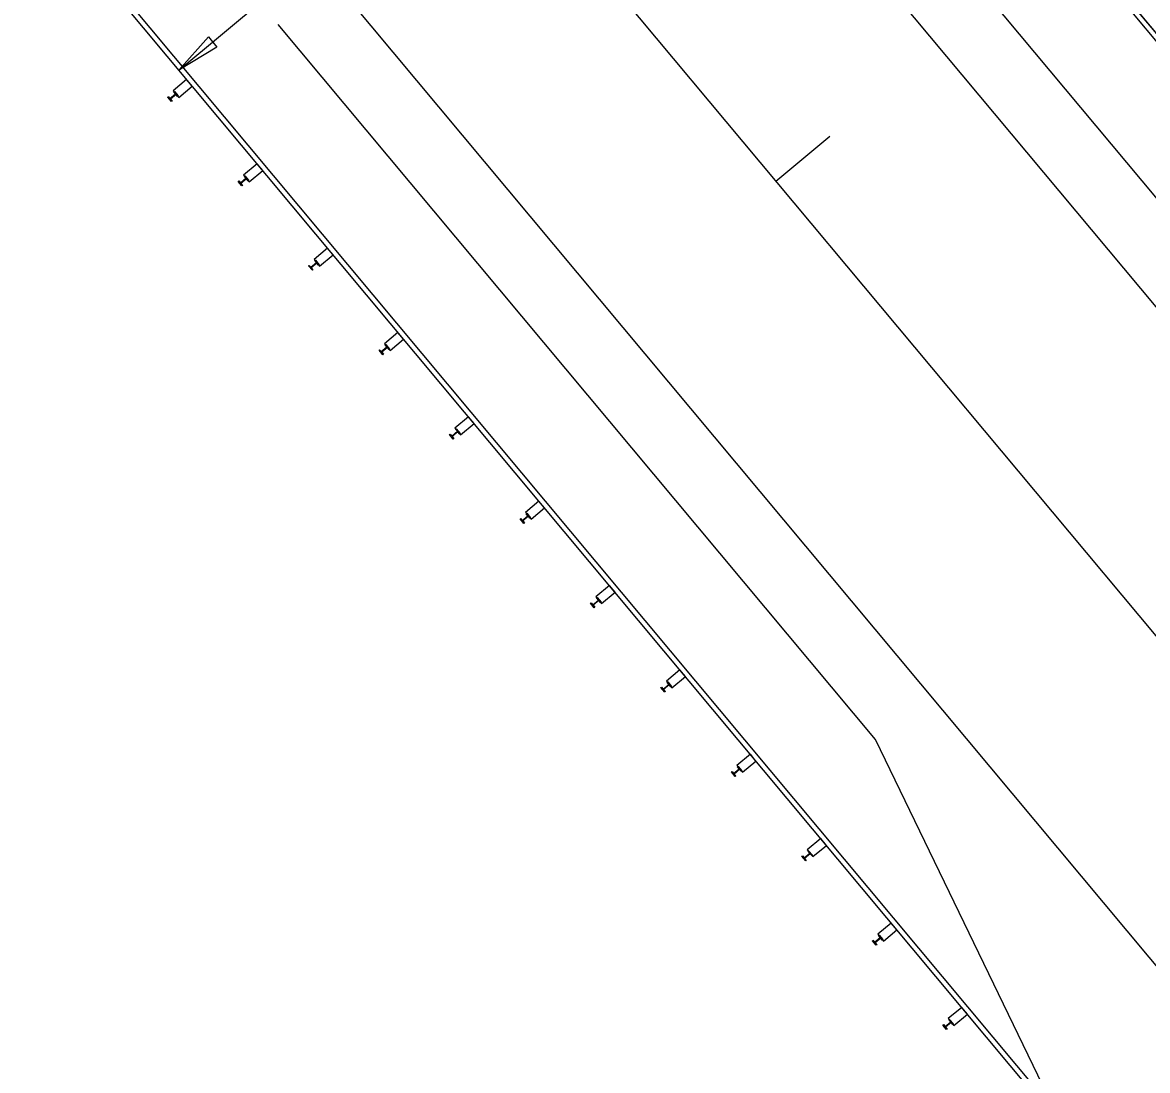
# Model space of a CAD drawing. Extents: x 2042995 to 2043795, y 305365 to 306249.
# Drawn here: x 2043297.9 to 2043361.9, y 306005.1 to 306064.7 of the extents above; entities that cross this region are included whole.
import ezdxf

# ---------------------------------------------------------------- set-up
doc = ezdxf.new("R2010")
doc.units = 0
for name, color, linetype in [('BR_AUTO DIMENSION', 7, 'Continuous'), ('BR_CENTER LINES', 7, 'Continuous'), ('BR_CONCRETE', 7, 'Continuous'), ('BR_PROPOSED_TRAVELWAY', 7, 'Continuous'), ('BR_STRUCTURAL STEEL', 7, 'Continuous')]:
    doc.layers.add(name, color=color, linetype=linetype)

msp = doc.modelspace()

# ---------------------------------------------------------------- linework, layer by layer
at = {"layer": 'BR_AUTO DIMENSION'}
msp.add_line((2043306.803, 306061.974), (2043314.478, 306068.384), dxfattribs=at)
msp.add_lwpolyline([(2043308.962, 306063.289), (2043306.803, 306061.974), (2043308.481, 306063.864)], close=True, dxfattribs=at)
at = {"layer": 'BR_CENTER LINES'}
for p, q in [((2043284.298, 306123.239), (2043537.704, 305819.829)), ((2043340.74, 306055.659), (2043343.81, 306058.223))]:
    msp.add_line(p, q, dxfattribs=at)
at = {"layer": 'BR_CONCRETE'}
msp.add_spline([(2043139.109, 306017.548), (2043148.199, 306007.16), (2043160.233, 305993.368), (2043172.245, 305979.557), (2043184.234, 305965.727), (2043196.201, 305951.879), (2043208.145, 305938.012), (2043220.067, 305924.126), (2043231.966, 305910.221), (2043243.843, 305896.297), (2043255.698, 305882.355), (2043267.529, 305868.394), (2043279.339, 305854.414), (2043291.126, 305840.415), (2043302.89, 305826.398), (2043314.632, 305812.361), (2043326.352, 305798.306), (2043338.049, 305784.233), (2043349.724, 305770.14), (2043361.376, 305756.029), (2043373.005, 305741.899), (2043384.613, 305727.75), (2043396.197, 305713.582), (2043407.76, 305699.396), (2043419.299, 305685.191), (2043430.817, 305670.967), (2043442.311, 305656.724), (2043453.784, 305642.463), (2043465.234, 305628.182), (2043476.661, 305613.883), (2043488.066, 305599.566), (2043499.448, 305585.229), (2043510.808, 305570.874), (2043522.146, 305556.5), (2043533.461, 305542.107), (2043544.753, 305527.695), (2043547.219, 305524.543)], degree=3, dxfattribs=at)
at = {"layer": 'BR_PROPOSED_TRAVELWAY'}
for p, q in [((2043407.235, 306010.363), (2043303.875, 306134.119)), ((2043275.088, 306115.547), (2043399.847, 305966.169)), ((2043379.147, 305975.354), (2043267.409, 306109.141)), ((2043331.716, 306085.185), (2043414.157, 305986.476)), ((2043363.359, 306053.537), (2043337.011, 306085.084)), ((2043346.404, 306023.918), (2043312.45, 306064.571)), ((2043358.381, 305999.177), (2043346.404, 306023.918))]:
    msp.add_line(p, q, dxfattribs=at)
at = {"layer": 'BR_STRUCTURAL STEEL'}
for p, q in [((2043385.651, 306036.206), (2043301.761, 306136.65)), ((2043385.427, 306036.019), (2043301.538, 306136.463)), ((2043359.486, 305998.894), (2043267.409, 306109.141)), ((2043359.71, 305999.081), (2043267.636, 306109.324)), ((2043306.294, 306060.357), (2043306.614, 306060.624)), ((2043306.641, 306060.592), (2043306.321, 306060.325)), ((2043306.52, 306060.736), (2043306.552, 306060.762)), ((2043306.614, 306060.624), (2043306.52, 306060.736)), ((2043306.552, 306060.762), (2043306.766, 306060.506)), ((2043306.734, 306060.48), (2043306.641, 306060.592)), ((2043306.766, 306060.506), (2043306.734, 306060.48)), ((2043306.169, 306060.442), (2043306.201, 306060.468)), ((2043306.382, 306060.186), (2043306.169, 306060.442)), ((2043306.201, 306060.468), (2043306.294, 306060.357)), ((2043306.321, 306060.325), (2043306.414, 306060.213)), ((2043306.414, 306060.213), (2043306.382, 306060.186)), ((2043310.175, 306055.645), (2043310.207, 306055.671)), ((2043310.389, 306055.389), (2043310.175, 306055.645)), ((2043310.207, 306055.671), (2043310.3, 306055.56)), ((2043310.3, 306055.56), (2043310.62, 306055.827)), ((2043310.647, 306055.795), (2043310.327, 306055.528)), ((2043310.327, 306055.528), (2043310.421, 306055.416)), ((2043310.421, 306055.416), (2043310.389, 306055.389)), ((2043310.527, 306055.939), (2043310.559, 306055.965)), ((2043310.62, 306055.827), (2043310.527, 306055.939)), ((2043310.559, 306055.965), (2043310.772, 306055.709)), ((2043310.74, 306055.683), (2043310.647, 306055.795)), ((2043310.772, 306055.709), (2043310.74, 306055.683)), ((2043314.307, 306050.763), (2043314.627, 306051.03)), ((2043314.653, 306050.998), (2043314.334, 306050.731)), ((2043314.533, 306051.142), (2043314.565, 306051.168)), ((2043314.627, 306051.03), (2043314.533, 306051.142)), ((2043314.565, 306051.168), (2043314.779, 306050.912)), ((2043314.747, 306050.886), (2043314.653, 306050.998)), ((2043314.779, 306050.912), (2043314.747, 306050.886)), ((2043314.181, 306050.848), (2043314.213, 306050.874)), ((2043314.395, 306050.592), (2043314.181, 306050.848)), ((2043314.213, 306050.874), (2043314.307, 306050.763)), ((2043314.334, 306050.731), (2043314.427, 306050.619)), ((2043314.427, 306050.619), (2043314.395, 306050.592)), ((2043318.188, 306046.051), (2043318.22, 306046.078)), ((2043318.401, 306045.795), (2043318.188, 306046.051)), ((2043318.22, 306046.078), (2043318.313, 306045.966)), ((2043318.313, 306045.966), (2043318.633, 306046.233)), ((2043318.66, 306046.201), (2043318.34, 306045.934)), ((2043318.34, 306045.934), (2043318.433, 306045.822)), ((2043318.433, 306045.822), (2043318.401, 306045.795)), ((2043318.54, 306046.345), (2043318.572, 306046.371)), ((2043318.633, 306046.233), (2043318.54, 306046.345)), ((2043318.572, 306046.371), (2043318.785, 306046.115)), ((2043318.753, 306046.089), (2043318.66, 306046.201)), ((2043318.785, 306046.115), (2043318.753, 306046.089)), ((2043322.32, 306041.169), (2043322.639, 306041.436)), ((2043322.666, 306041.404), (2043322.346, 306041.137)), ((2043322.546, 306041.548), (2043322.578, 306041.574)), ((2043322.639, 306041.436), (2043322.546, 306041.548)), ((2043322.578, 306041.574), (2043322.792, 306041.318)), ((2043322.76, 306041.292), (2043322.666, 306041.404)), ((2043322.792, 306041.318), (2043322.76, 306041.292)), ((2043322.194, 306041.254), (2043322.226, 306041.281)), ((2043322.408, 306040.998), (2043322.194, 306041.254)), ((2043322.226, 306041.281), (2043322.32, 306041.169)), ((2043322.346, 306041.137), (2043322.44, 306041.025)), ((2043322.44, 306041.025), (2043322.408, 306040.998)), ((2043326.201, 306036.457), (2043326.233, 306036.484)), ((2043326.414, 306036.201), (2043326.201, 306036.457)), ((2043326.233, 306036.484), (2043326.326, 306036.372)), ((2043326.326, 306036.372), (2043326.646, 306036.639)), ((2043326.673, 306036.607), (2043326.353, 306036.34)), ((2043326.353, 306036.34), (2043326.446, 306036.228)), ((2043326.446, 306036.228), (2043326.414, 306036.201)), ((2043326.552, 306036.751), (2043326.584, 306036.777)), ((2043326.646, 306036.639), (2043326.552, 306036.751)), ((2043326.584, 306036.777), (2043326.798, 306036.521)), ((2043326.766, 306036.495), (2043326.673, 306036.607)), ((2043326.798, 306036.521), (2043326.766, 306036.495)), ((2043330.332, 306031.575), (2043330.652, 306031.842)), ((2043330.679, 306031.81), (2043330.359, 306031.543)), ((2043330.559, 306031.954), (2043330.591, 306031.98)), ((2043330.652, 306031.842), (2043330.559, 306031.954)), ((2043330.591, 306031.98), (2043330.804, 306031.724)), ((2043330.772, 306031.698), (2043330.679, 306031.81)), ((2043330.804, 306031.724), (2043330.772, 306031.698)), ((2043330.207, 306031.66), (2043330.239, 306031.687)), ((2043330.421, 306031.404), (2043330.207, 306031.66)), ((2043330.239, 306031.687), (2043330.332, 306031.575)), ((2043330.359, 306031.543), (2043330.453, 306031.431)), ((2043330.453, 306031.431), (2043330.421, 306031.404)), ((2043334.213, 306026.863), (2043334.245, 306026.89)), ((2043334.427, 306026.607), (2043334.213, 306026.863)), ((2043334.245, 306026.89), (2043334.339, 306026.778)), ((2043334.339, 306026.778), (2043334.659, 306027.045)), ((2043334.685, 306027.013), (2043334.366, 306026.746)), ((2043334.366, 306026.746), (2043334.459, 306026.634)), ((2043334.459, 306026.634), (2043334.427, 306026.607)), ((2043334.565, 306027.157), (2043334.597, 306027.183)), ((2043334.659, 306027.045), (2043334.565, 306027.157)), ((2043334.597, 306027.183), (2043334.811, 306026.927)), ((2043334.779, 306026.901), (2043334.685, 306027.013)), ((2043334.811, 306026.927), (2043334.779, 306026.901)), ((2043338.345, 306021.981), (2043338.665, 306022.248)), ((2043338.692, 306022.216), (2043338.372, 306021.949)), ((2043338.572, 306022.36), (2043338.604, 306022.386)), ((2043338.665, 306022.248), (2043338.572, 306022.36)), ((2043338.604, 306022.386), (2043338.817, 306022.13)), ((2043338.785, 306022.104), (2043338.692, 306022.216)), ((2043338.817, 306022.13), (2043338.785, 306022.104)), ((2043338.22, 306022.066), (2043338.252, 306022.093)), ((2043338.434, 306021.81), (2043338.22, 306022.066)), ((2043338.252, 306022.093), (2043338.345, 306021.981)), ((2043338.372, 306021.949), (2043338.466, 306021.837)), ((2043338.466, 306021.837), (2043338.434, 306021.81)), ((2043342.226, 306017.269), (2043342.258, 306017.296)), ((2043342.44, 306017.013), (2043342.226, 306017.269)), ((2043342.258, 306017.296), (2043342.352, 306017.184)), ((2043342.352, 306017.184), (2043342.672, 306017.451)), ((2043342.698, 306017.419), (2043342.378, 306017.152)), ((2043342.378, 306017.152), (2043342.472, 306017.04)), ((2043342.472, 306017.04), (2043342.44, 306017.013)), ((2043342.578, 306017.563), (2043342.61, 306017.589)), ((2043342.672, 306017.451), (2043342.578, 306017.563)), ((2043342.61, 306017.589), (2043342.824, 306017.333)), ((2043342.792, 306017.307), (2043342.698, 306017.419)), ((2043342.824, 306017.333), (2043342.792, 306017.307)), ((2043346.358, 306012.387), (2043346.678, 306012.654)), ((2043346.705, 306012.622), (2043346.385, 306012.355)), ((2043346.584, 306012.766), (2043346.616, 306012.792)), ((2043346.678, 306012.654), (2043346.584, 306012.766)), ((2043346.616, 306012.792), (2043346.83, 306012.537)), ((2043346.798, 306012.51), (2043346.705, 306012.622)), ((2043346.83, 306012.537), (2043346.798, 306012.51)), ((2043346.233, 306012.472), (2043346.265, 306012.499)), ((2043346.446, 306012.216), (2043346.233, 306012.472)), ((2043346.265, 306012.499), (2043346.358, 306012.387)), ((2043346.385, 306012.355), (2043346.478, 306012.243)), ((2043346.478, 306012.243), (2043346.446, 306012.216)), ((2043350.239, 306007.675), (2043350.271, 306007.702)), ((2043350.453, 306007.419), (2043350.239, 306007.675)), ((2043350.271, 306007.702), (2043350.365, 306007.59)), ((2043350.365, 306007.59), (2043350.684, 306007.857)), ((2043350.711, 306007.825), (2043350.391, 306007.558)), ((2043350.391, 306007.558), (2043350.485, 306007.446)), ((2043350.485, 306007.446), (2043350.453, 306007.419)), ((2043350.591, 306007.969), (2043350.623, 306007.995)), ((2043350.684, 306007.857), (2043350.591, 306007.969)), ((2043350.623, 306007.995), (2043350.837, 306007.74)), ((2043350.805, 306007.713), (2043350.711, 306007.825)), ((2043350.837, 306007.74), (2043350.805, 306007.713))]:
    msp.add_line(p, q, dxfattribs=at)
for points in [[(2043307.563, 306061.063), (2043307.242, 306061.447), (2043306.475, 306060.806), (2043306.795, 306060.422)], [(2043311.569, 306056.266), (2043311.249, 306056.65), (2043310.481, 306056.009), (2043310.802, 306055.625)], [(2043315.576, 306051.469), (2043315.255, 306051.853), (2043314.488, 306051.212), (2043314.808, 306050.828)], [(2043319.582, 306046.673), (2043319.262, 306047.056), (2043318.494, 306046.415), (2043318.815, 306046.031)], [(2043323.589, 306041.876), (2043323.268, 306042.259), (2043322.501, 306041.618), (2043322.821, 306041.234)], [(2043327.595, 306037.079), (2043327.274, 306037.462), (2043326.507, 306036.821), (2043326.827, 306036.437)], [(2043331.601, 306032.282), (2043331.281, 306032.665), (2043330.513, 306032.024), (2043330.834, 306031.64)], [(2043335.608, 306027.485), (2043335.287, 306027.868), (2043334.52, 306027.227), (2043334.84, 306026.843)], [(2043339.614, 306022.688), (2043339.294, 306023.071), (2043338.526, 306022.43), (2043338.847, 306022.046)], [(2043343.621, 306017.891), (2043343.3, 306018.274), (2043342.533, 306017.633), (2043342.853, 306017.25)], [(2043347.627, 306013.094), (2043347.307, 306013.477), (2043346.539, 306012.836), (2043346.86, 306012.453)], [(2043351.633, 306008.297), (2043351.313, 306008.68), (2043350.545, 306008.039), (2043350.866, 306007.656)]]:
    msp.add_lwpolyline(points, close=True, dxfattribs=at)

doc.saveas('drawing.dxf')
